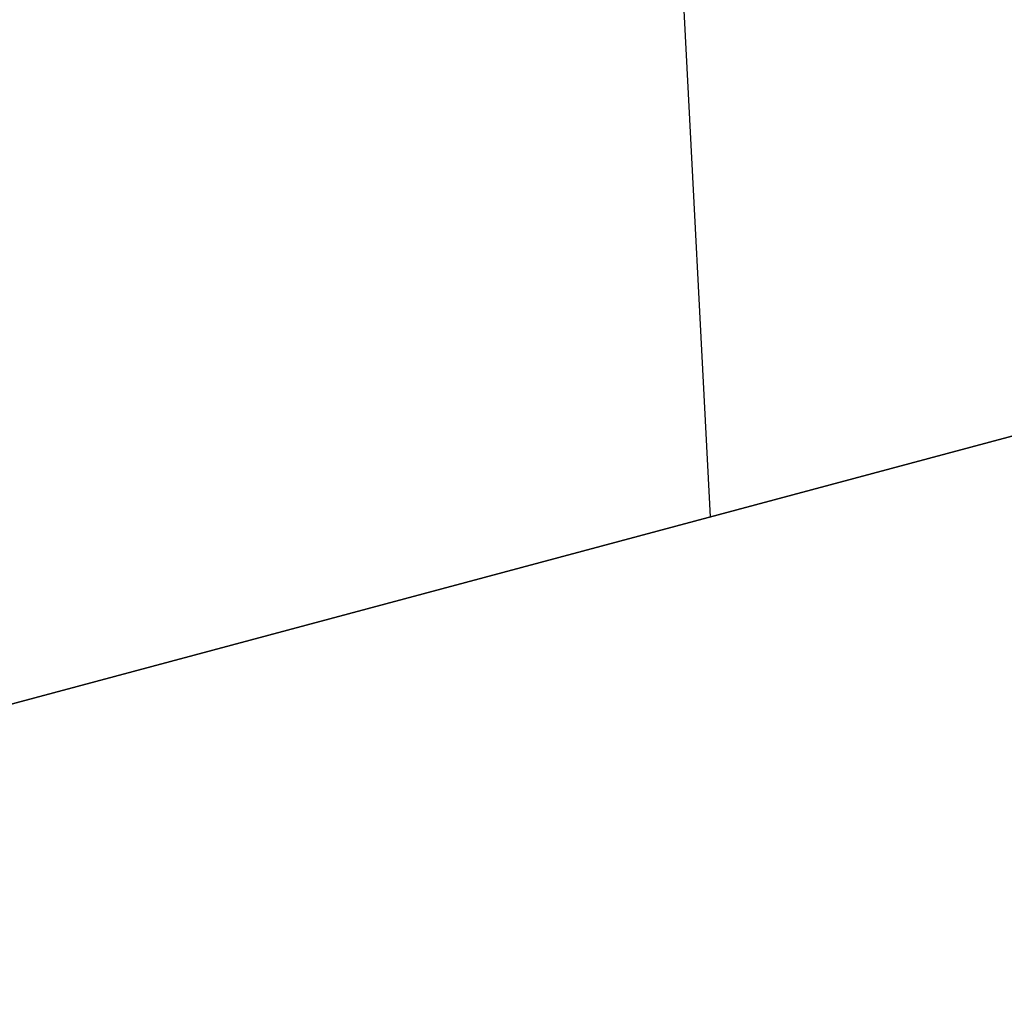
# Model space of a CAD drawing. Header units: millimetres. Extents: x -83 to 676, y -83 to 676.
# Tile 603 of 656: x 594 to 616, y 354 to 376. Entities that reach past the tile are written whole.
import ezdxf

# ---------------------------------------------------------------- set-up
doc = ezdxf.new("R2010")
doc.units = ezdxf.units.MM
doc.header["$MEASUREMENT"] = 0
doc.layers.add('IGES level 0', color=7, linetype='Continuous', true_color=0xff7878)

msp = doc.modelspace()

# ---------------------------------------------------------------- linework, layer by layer
at = {"layer": 'IGES level 0', "color": 140, "true_color": 0x00ccff}
for p, q in [((607.4499828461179, 395.34793949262, 48.0000000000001), (609.0551380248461, 364.719754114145, 48.0000000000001)), ((607.4499828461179, 395.34793949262, 47.0000000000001), (609.0551380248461, 364.719754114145, 47.0000000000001)), ((569.3926282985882, 354.0922166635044, 48.0000000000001), (654.8770639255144, 376.9977021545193, 48.0000000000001)), ((569.3926282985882, 354.0922166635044, 47.0000000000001), (654.8770639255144, 376.9977021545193, 47.0000000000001))]:
    msp.add_line(p, q, dxfattribs=at)
at = {"layer": 'IGES level 0', "color": 254, "true_color": 0xcad1ee}
for p, q in [((654.8770639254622, 376.9977021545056, 48.0000000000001), (569.3926282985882, 354.0922166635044, 48.0000000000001)), ((569.3926282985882, 354.0922166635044, 47.0000000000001), (654.8770639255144, 376.9977021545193, 47.0000000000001)), ((612.8592904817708, 365.7390736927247, 47.99999999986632), (612.8592904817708, 365.7390736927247, 47.0000000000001))]:
    msp.add_line(p, q, dxfattribs=at)

doc.saveas('drawing.dxf')
